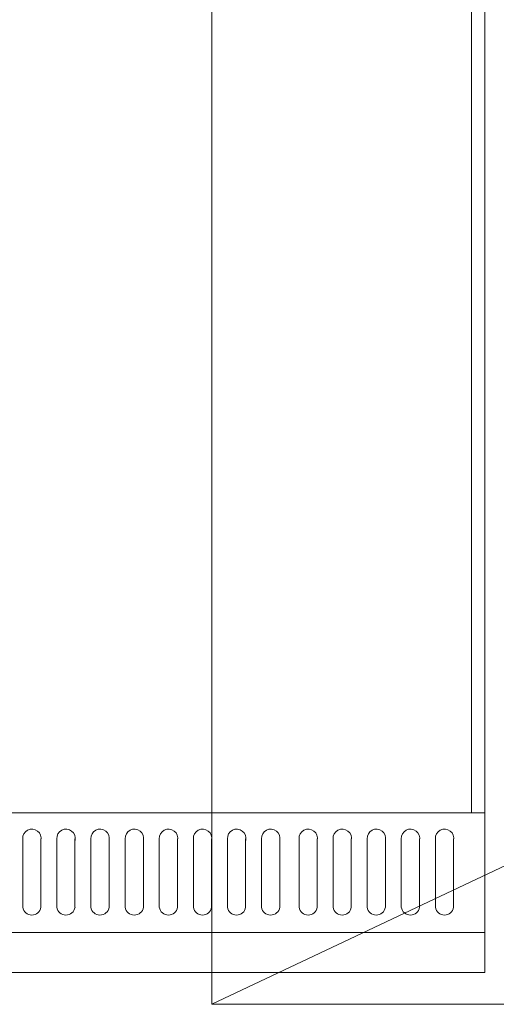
# Model space of a CAD drawing. Header units: inches. Extents: x 382808 to 408593, y -18409 to -9482.
# Tile 301 of 438: x 405110 to 405128, y -17270 to -17233. Entities that reach past the tile are written whole.
import ezdxf

# ---------------------------------------------------------------- set-up
doc = ezdxf.new("R2010")
doc.units = ezdxf.units.IN
doc.header["$LTSCALE"] = 2
doc.header["$MEASUREMENT"] = 0
doc.layers.add('!!!LOZAMET_Nr_pióra__9', color=220, linetype='CONTINUOUS', lineweight=0)

msp = doc.modelspace()

# ---------------------------------------------------------------- linework, layer by layer
at = {"layer": '!!!LOZAMET_Nr_pióra__9', "color": 7, "linetype": 'Continuous', "lineweight": 0}
for p, q in [((405117.531, -17190.068), (405117.531, -17270.068)), ((405127.444, -17262.767), (405127.444, -17198.86)), ((405127.944, -17198.86), (405127.944, -17268.86)), ((405190.886, -17235.445), (405117.531, -17270.068)), ((405127.944, -17262.767), (405087.944, -17262.767)), ((405127.944, -17262.767), (405127.444, -17262.767)), ((405110.321, -17263.766), (405110.321, -17266.368)), ((405110.321, -17263.766), (405110.321, -17266.368)), ((405110.321, -17263.766), (405110.321, -17266.368)), ((405110.321, -17263.766), (405110.321, -17266.368)), ((405110.321, -17263.766), (405110.321, -17266.368)), ((405110.321, -17263.766), (405110.321, -17266.368)), ((405111.014, -17263.766), (405111.014, -17266.368)), ((405111.014, -17263.766), (405111.014, -17266.368)), ((405111.014, -17263.766), (405111.014, -17266.368)), ((405111.014, -17263.766), (405111.014, -17266.368)), ((405111.014, -17263.766), (405111.014, -17266.368)), ((405111.014, -17263.766), (405111.014, -17266.368)), ((405111.621, -17263.766), (405111.621, -17266.368)), ((405111.621, -17263.766), (405111.621, -17266.368)), ((405111.621, -17263.766), (405111.621, -17266.368)), ((405111.621, -17263.766), (405111.621, -17266.368)), ((405112.314, -17263.766), (405112.314, -17266.368)), ((405112.314, -17263.766), (405112.314, -17266.368)), ((405112.314, -17263.766), (405112.314, -17266.368)), ((405112.314, -17263.766), (405112.314, -17266.368)), ((405112.921, -17263.766), (405112.921, -17266.368)), ((405113.614, -17263.766), (405113.614, -17266.368)), ((405114.231, -17263.766), (405114.231, -17266.368)), ((405114.924, -17263.766), (405114.924, -17266.368)), ((405115.531, -17263.766), (405115.531, -17266.368)), ((405115.531, -17263.766), (405115.531, -17266.368)), ((405115.531, -17263.766), (405115.531, -17266.368)), ((405115.531, -17263.766), (405115.531, -17266.368)), ((405116.224, -17263.766), (405116.224, -17266.368)), ((405116.224, -17263.766), (405116.224, -17266.368)), ((405116.224, -17263.766), (405116.224, -17266.368)), ((405116.224, -17263.766), (405116.224, -17266.368)), ((405116.831, -17263.766), (405116.831, -17266.368)), ((405116.831, -17263.766), (405116.831, -17266.368)), ((405116.831, -17263.766), (405116.831, -17266.368)), ((405116.831, -17263.766), (405116.831, -17266.368)), ((405116.831, -17263.766), (405116.831, -17266.368)), ((405116.831, -17263.766), (405116.831, -17266.368)), ((405117.524, -17263.766), (405117.524, -17266.368)), ((405117.524, -17263.766), (405117.524, -17266.368)), ((405117.524, -17263.766), (405117.524, -17266.368)), ((405117.524, -17263.766), (405117.524, -17266.368)), ((405117.524, -17263.766), (405117.524, -17266.368)), ((405117.524, -17263.766), (405117.524, -17266.368)), ((405118.131, -17263.766), (405118.131, -17266.368)), ((405118.131, -17263.766), (405118.131, -17266.368)), ((405118.131, -17263.766), (405118.131, -17266.368)), ((405118.131, -17263.766), (405118.131, -17266.368)), ((405118.824, -17263.766), (405118.824, -17266.368)), ((405118.824, -17263.766), (405118.824, -17266.368)), ((405118.824, -17263.766), (405118.824, -17266.368)), ((405118.824, -17263.766), (405118.824, -17266.368)), ((405119.431, -17263.766), (405119.431, -17266.368)), ((405120.124, -17263.766), (405120.124, -17266.368)), ((405120.86, -17263.766), (405120.86, -17266.368)), ((405121.553, -17263.766), (405121.553, -17266.368)), ((405122.16, -17263.766), (405122.16, -17266.368)), ((405122.16, -17263.766), (405122.16, -17266.368)), ((405122.16, -17263.766), (405122.16, -17266.368)), ((405122.16, -17263.766), (405122.16, -17266.368)), ((405122.853, -17263.766), (405122.853, -17266.368)), ((405122.853, -17263.766), (405122.853, -17266.368)), ((405122.853, -17263.766), (405122.853, -17266.368)), ((405122.853, -17263.766), (405122.853, -17266.368)), ((405123.46, -17263.766), (405123.46, -17266.368)), ((405123.46, -17263.766), (405123.46, -17266.368)), ((405123.46, -17263.766), (405123.46, -17266.368)), ((405123.46, -17263.766), (405123.46, -17266.368)), ((405123.46, -17263.766), (405123.46, -17266.368)), ((405123.46, -17263.766), (405123.46, -17266.368)), ((405124.153, -17263.766), (405124.153, -17266.368)), ((405124.153, -17263.766), (405124.153, -17266.368)), ((405124.153, -17263.766), (405124.153, -17266.368)), ((405124.153, -17263.766), (405124.153, -17266.368)), ((405124.153, -17263.766), (405124.153, -17266.368)), ((405124.153, -17263.766), (405124.153, -17266.368)), ((405124.76, -17263.766), (405124.76, -17266.368)), ((405124.76, -17263.766), (405124.76, -17266.368)), ((405124.76, -17263.766), (405124.76, -17266.368)), ((405124.76, -17263.766), (405124.76, -17266.368)), ((405125.453, -17263.766), (405125.453, -17266.368)), ((405125.453, -17263.766), (405125.453, -17266.368)), ((405125.453, -17263.766), (405125.453, -17266.368)), ((405125.453, -17263.766), (405125.453, -17266.368)), ((405126.06, -17263.766), (405126.06, -17266.368)), ((405126.753, -17263.766), (405126.753, -17266.368)), ((405127.944, -17267.337), (405087.944, -17267.337)), ((405127.944, -17268.86), (405087.944, -17268.86)), ((405117.531, -17270.068), (405287.031, -17270.068))]:
    msp.add_line(p, q, dxfattribs=at)
for centre, radius, start, end in [((405110.672, -17263.744), 0.352, 346.7221, 183.6396), ((405110.672, -17263.744), 0.352, 346.7221, 183.6396), ((405110.672, -17263.744), 0.352, 346.7221, 183.6396), ((405110.672, -17263.744), 0.352, 346.7221, 183.6396), ((405110.672, -17263.744), 0.352, 346.7221, 183.6396), ((405110.672, -17263.744), 0.352, 346.7221, 183.6396), ((405111.972, -17263.744), 0.352, 346.7221, 183.6396), ((405111.972, -17263.744), 0.352, 346.7221, 183.6396), ((405111.972, -17263.744), 0.352, 346.7221, 183.6396), ((405111.972, -17263.744), 0.352, 346.7221, 183.6396), ((405113.272, -17263.744), 0.352, 346.7221, 183.6396), ((405114.582, -17263.744), 0.352, 346.7221, 183.6396), ((405115.882, -17263.744), 0.352, 346.7221, 183.6396), ((405115.882, -17263.744), 0.352, 346.7221, 183.6396), ((405115.882, -17263.744), 0.352, 346.7221, 183.6396), ((405115.882, -17263.744), 0.352, 346.7221, 183.6396), ((405117.182, -17263.744), 0.352, 346.7221, 183.6396), ((405117.182, -17263.744), 0.352, 346.7221, 183.6396), ((405117.182, -17263.744), 0.352, 346.7221, 183.6396), ((405117.182, -17263.744), 0.352, 346.7221, 183.6396), ((405117.182, -17263.744), 0.352, 346.7221, 183.6396), ((405117.182, -17263.744), 0.352, 346.7221, 183.6396), ((405118.482, -17263.744), 0.352, 346.7221, 183.6396), ((405118.482, -17263.744), 0.352, 346.7221, 183.6396), ((405118.482, -17263.744), 0.352, 346.7221, 183.6396), ((405118.482, -17263.744), 0.352, 346.7221, 183.6396), ((405119.782, -17263.744), 0.352, 346.7221, 183.6396), ((405121.211, -17263.744), 0.352, 346.7221, 183.6396), ((405122.511, -17263.744), 0.352, 346.7221, 183.6396), ((405122.511, -17263.744), 0.352, 346.7221, 183.6396), ((405122.511, -17263.744), 0.352, 346.7221, 183.6396), ((405122.511, -17263.744), 0.352, 346.7221, 183.6396), ((405123.811, -17263.744), 0.352, 346.7221, 183.6396), ((405123.811, -17263.744), 0.352, 346.7221, 183.6396), ((405123.811, -17263.744), 0.352, 346.7221, 183.6396), ((405123.811, -17263.744), 0.352, 346.7221, 183.6396), ((405123.811, -17263.744), 0.352, 346.7221, 183.6396), ((405123.811, -17263.744), 0.352, 346.7221, 183.6396), ((405125.111, -17263.744), 0.352, 346.7221, 183.6396), ((405125.111, -17263.744), 0.352, 346.7221, 183.6396), ((405125.111, -17263.744), 0.352, 346.7221, 183.6396), ((405125.111, -17263.744), 0.352, 346.7221, 183.6396), ((405126.411, -17263.744), 0.352, 346.7221, 183.6396), ((405110.668, -17266.315), 0.351, 188.7423, 351.2577), ((405110.668, -17266.315), 0.351, 188.7423, 351.2577), ((405110.668, -17266.315), 0.351, 188.7423, 351.2577), ((405110.668, -17266.315), 0.351, 188.7423, 351.2577), ((405110.668, -17266.315), 0.351, 188.7423, 351.2577), ((405110.668, -17266.315), 0.351, 188.7423, 351.2577), ((405111.968, -17266.315), 0.351, 188.7423, 351.2577), ((405111.968, -17266.315), 0.351, 188.7423, 351.2577), ((405111.968, -17266.315), 0.351, 188.7423, 351.2577), ((405111.968, -17266.315), 0.351, 188.7423, 351.2577), ((405113.268, -17266.315), 0.351, 188.7423, 351.2577), ((405114.577, -17266.315), 0.351, 188.7423, 351.2577), ((405115.877, -17266.315), 0.351, 188.7423, 351.2577), ((405115.877, -17266.315), 0.351, 188.7423, 351.2577), ((405115.877, -17266.315), 0.351, 188.7423, 351.2577), ((405115.877, -17266.315), 0.351, 188.7423, 351.2577), ((405117.177, -17266.315), 0.351, 188.7423, 351.2577), ((405117.177, -17266.315), 0.351, 188.7423, 351.2577), ((405117.177, -17266.315), 0.351, 188.7423, 351.2577), ((405117.177, -17266.315), 0.351, 188.7423, 351.2577), ((405117.177, -17266.315), 0.351, 188.7423, 351.2577), ((405117.177, -17266.315), 0.351, 188.7423, 351.2577), ((405118.477, -17266.315), 0.351, 188.7423, 351.2577), ((405118.477, -17266.315), 0.351, 188.7423, 351.2577), ((405118.477, -17266.315), 0.351, 188.7423, 351.2577), ((405118.477, -17266.315), 0.351, 188.7423, 351.2577), ((405119.777, -17266.315), 0.351, 188.7423, 351.2577), ((405121.207, -17266.315), 0.351, 188.7423, 351.2577), ((405122.507, -17266.315), 0.351, 188.7423, 351.2577), ((405122.507, -17266.315), 0.351, 188.7423, 351.2577), ((405122.507, -17266.315), 0.351, 188.7423, 351.2577), ((405122.507, -17266.315), 0.351, 188.7423, 351.2577), ((405123.807, -17266.315), 0.351, 188.7423, 351.2577), ((405123.807, -17266.315), 0.351, 188.7423, 351.2577), ((405123.807, -17266.315), 0.351, 188.7423, 351.2577), ((405123.807, -17266.315), 0.351, 188.7423, 351.2577), ((405123.807, -17266.315), 0.351, 188.7423, 351.2577), ((405123.807, -17266.315), 0.351, 188.7423, 351.2577), ((405125.107, -17266.315), 0.351, 188.7423, 351.2577), ((405125.107, -17266.315), 0.351, 188.7423, 351.2577), ((405125.107, -17266.315), 0.351, 188.7423, 351.2577), ((405125.107, -17266.315), 0.351, 188.7423, 351.2577), ((405126.407, -17266.315), 0.351, 188.7423, 351.2577)]:
    msp.add_arc(centre, radius, start, end, dxfattribs=at)

doc.saveas('drawing.dxf')
